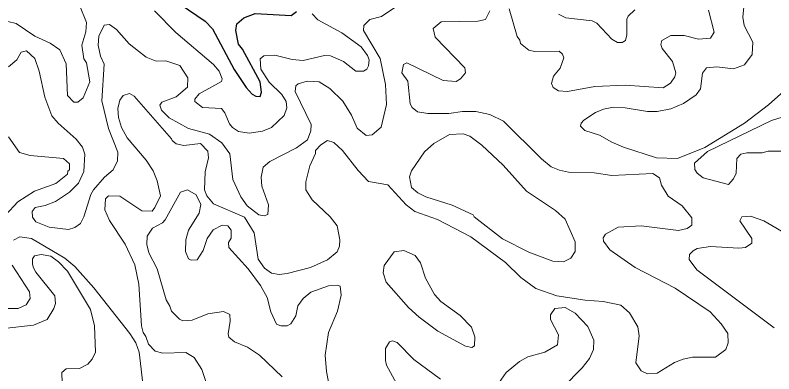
# Model space of a CAD drawing. Extents: x 763.2 to 816.8, y 7896.5 to 7952.7.
# Drawn here: x 801.261 to 805.082, y 7947.468 to 7949.276 of the extents above; entities that cross this region are included whole.
import ezdxf

# ---------------------------------------------------------------- set-up
doc = ezdxf.new("R2010")
doc.units = 0
doc.header["$LTSCALE"] = 0.064
doc.layers.add('1', color=7, linetype='Continuous', lineweight=25)
doc.layers.add('2', color=7, linetype='Continuous', lineweight=13)

msp = doc.modelspace()

# ---------------------------------------------------------------- linework, layer by layer
at = {"layer": '1'}
msp.add_lwpolyline([(802.0919, 7949.3311), (802.2181, 7949.2455), (802.2553, 7949.2073), (802.3641, 7949.0019), (802.424, 7948.9108), (802.4544, 7948.8772), (802.4729, 7948.8667), (802.4949, 7948.8652), (802.5022, 7948.8879), (802.4956, 7948.9401), (802.4054, 7949.1047), (802.3856, 7949.1302), (802.3726, 7949.1984), (802.3777, 7949.2326), (802.4121, 7949.2625), (802.4705, 7949.2836), (802.6503, 7949.274), (802.6775, 7949.2934)], dxfattribs=at)
at = {"layer": '2'}
for points in [[(804.9327, 7949.2229), (804.9266, 7949.2659), (804.9312, 7949.3167), (804.9625, 7949.3687), (805.0553, 7949.4043), (805.0887, 7949.4297)], [(801.5846, 7949.3259), (801.6197, 7949.2385), (801.6164, 7949.1912), (801.5972, 7949.1235), (801.607, 7949.0562), (801.6199, 7949.0347), (801.6363, 7948.9395), (801.6033, 7948.8582), (801.5761, 7948.8374), (801.557, 7948.8375), (801.5248, 7948.8705), (801.5179, 7949.0307), (801.4862, 7949.1003), (801.4363, 7949.1348), (801.3597, 7949.1692), (801.2659, 7949.2339), (801.2245, 7949.2442)], [(802.3563, 7948.7091), (802.3398, 7948.7286), (802.3174, 7948.7829), (802.2994, 7948.8055), (802.2045, 7948.8106), (802.1659, 7948.8405), (802.1657, 7948.8519), (802.1869, 7948.8792), (802.3004, 7948.9412), (802.3031, 7948.9545), (802.2879, 7948.9927), (802.2596, 7949.0269), (802.0708, 7949.1881), (801.9623, 7949.2981)], [(802.7576, 7949.2817), (802.7848, 7949.2517), (802.9064, 7949.1861), (803.0042, 7949.1156), (803.0353, 7949.0723), (803.0431, 7949.0498), (803.0409, 7949.0201), (803.0322, 7949.0034), (803.0162, 7948.9931), (802.9768, 7948.993), (802.9143, 7949.0425), (802.8492, 7949.0701), (802.8186, 7949.0718), (802.7111, 7949.0473), (802.6561, 7949.0523), (802.5691, 7949.0736), (802.5126, 7949.07), (802.4942, 7949.0555), (802.4976, 7949.0036), (802.5396, 7948.9381), (802.6036, 7948.8765), (802.6257, 7948.8409), (802.629, 7948.809), (802.6153, 7948.7693)], [(803.105, 7948.7116), (803.1317, 7948.8256), (803.1268, 7948.9256), (803.0987, 7949.0577), (803.0158, 7949.1983), (803.0165, 7949.2233), (803.0466, 7949.254), (803.106, 7949.2694), (803.1736, 7949.314)], [(803.6525, 7949.2977), (803.6296, 7949.2545), (803.592, 7949.2461), (803.4059, 7949.2427), (803.3656, 7949.2078), (803.3757, 7949.165), (803.5262, 7949.0107), (803.5296, 7948.9857), (803.504, 7948.9546), (803.4821, 7948.9404), (803.4173, 7948.9467), (803.2338, 7949.0356), (803.217, 7949.0263), (803.2077, 7948.9854), (803.2389, 7948.9425), (803.2509, 7948.8289), (803.2602, 7948.8107), (803.2874, 7948.7888), (803.3389, 7948.7794), (803.4448, 7948.7794), (803.5138, 7948.7908), (803.5815, 7948.7908), (803.6512, 7948.7743), (803.7214, 7948.7405), (803.9113, 7948.5509), (803.9613, 7948.5112), (804.0023, 7948.4936), (804.0475, 7948.4837), (804.1771, 7948.4802), (804.2665, 7948.4671), (804.4722, 7948.477), (804.5056, 7948.4551), (804.5173, 7948.4183), (804.5501, 7948.3635), (804.6213, 7948.3138), (804.6701, 7948.254), (804.6696, 7948.2171), (804.6457, 7948.2003)], [(804.7527, 7949.3013), (804.782, 7949.1891), (804.7632, 7949.1589), (804.7022, 7949.1554), (804.63, 7949.1737), (804.5633, 7949.1737), (804.5175, 7949.1483), (804.5127, 7949.127), (804.5192, 7949.1082), (804.5714, 7949.0415), (804.5893, 7948.9855), (804.5844, 7948.9641), (804.5618, 7948.9327), (804.5248, 7948.9092), (804.3333, 7948.9224), (804.1805, 7948.9157), (804.0423, 7948.8911), (803.9971, 7948.8943), (803.9706, 7948.9106), (803.9622, 7948.9304), (803.9732, 7948.9677), (804.0055, 7949.0085), (804.0243, 7949.0601), (804.0181, 7949.0791), (804.0017, 7949.0948), (803.8773, 7949.0917), (803.8488, 7949.0989), (803.8061, 7949.1329), (803.8037, 7949.1489), (803.7894, 7949.1679), (803.7495, 7949.3075)], [(803.9971, 7949.28), (804.0349, 7949.2626), (804.1678, 7949.2474), (804.1904, 7949.2358), (804.2666, 7949.1541), (804.2948, 7949.138), (804.3183, 7949.1378), (804.3347, 7949.1482), (804.3414, 7949.1762), (804.3416, 7949.2557), (804.3486, 7949.271), (804.3822, 7949.3027)], [(801.2265, 7949.0143), (801.2687, 7949.051), (801.2911, 7949.0893), (801.317, 7949.0963), (801.3602, 7949.0579), (801.3817, 7948.9939), (801.4106, 7948.863), (801.4455, 7948.7685), (801.4766, 7948.7304), (801.5678, 7948.6506), (801.5999, 7948.6097), (801.6117, 7948.5757), (801.6064, 7948.487), (801.5802, 7948.4296), (801.5338, 7948.3828), (801.4635, 7948.3363), (801.4124, 7948.3164), (801.362, 7948.3057), (801.3457, 7948.2859), (801.3472, 7948.2579), (801.3652, 7948.2345), (801.4327, 7948.2073), (801.5297, 7948.1945), (801.5607, 7948.2059), (801.5899, 7948.2259), (801.607, 7948.259), (801.6425, 7948.372), (801.6557, 7948.3958), (801.7099, 7948.4583), (801.7541, 7948.4962), (801.7761, 7948.5416), (801.7774, 7948.5845), (801.7309, 7948.7045), (801.6972, 7948.8435), (801.7086, 7949.0293), (801.6912, 7949.0686), (801.6791, 7949.1235), (801.6825, 7949.1694), (801.7083, 7949.2248), (801.7355, 7949.2279), (801.7705, 7949.2038), (801.8347, 7949.1316), (801.9207, 7949.0637), (801.9713, 7949.0443), (802.0191, 7949.0452), (802.0903, 7949.0219), (802.1306, 7948.9591), (802.1291, 7948.9126), (802.0718, 7948.8632), (801.9987, 7948.8369), (801.9902, 7948.8218), (801.9978, 7948.7967), (802.0358, 7948.758), (802.1337, 7948.7049), (802.2404, 7948.6758), (802.3014, 7948.6319), (802.3427, 7948.5769), (802.3565, 7948.4479), (802.3968, 7948.3605), (802.4288, 7948.3139), (802.4878, 7948.2685), (802.5144, 7948.2636), (802.5336, 7948.2708), (802.5369, 7948.3193), (802.5025, 7948.4135), (802.4993, 7948.4588), (802.5108, 7948.5092), (802.5437, 7948.5375), (802.6777, 7948.6065), (802.7339, 7948.6467), (802.7505, 7948.6923), (802.7521, 7948.725), (802.6717, 7948.8901), (802.6752, 7948.9199), (802.6856, 7948.9293), (802.7309, 7948.9436), (802.792, 7948.9403), (802.8459, 7948.9058), (802.911, 7948.8421)], [(804.7959, 7949.0159), (804.88, 7949.0045), (804.9347, 7949.0247), (804.9727, 7949.0778), (804.9759, 7949.1388), (804.9327, 7949.2229)], [(805.1955, 7948.9482), (805.0563, 7948.8238), (804.9347, 7948.7317), (804.7353, 7948.6082), (804.5971, 7948.5526), (804.4916, 7948.557), (804.3244, 7948.6103), (804.2659, 7948.6348), (804.205, 7948.6707), (804.13, 7948.6939), (804.1083, 7948.7159), (804.1113, 7948.7312), (804.125, 7948.7468), (804.1844, 7948.7844), (804.2245, 7948.801), (804.2745, 7948.8118), (804.3341, 7948.8086), (804.4452, 7948.7892), (804.4941, 7948.7893), (804.5632, 7948.8028), (804.6277, 7948.8295), (804.6914, 7948.8747), (804.7128, 7948.9049), (804.7224, 7948.9832), (804.7439, 7949.0097), (804.7959, 7949.0159)], [(804.2234, 7948.1538), (804.2248, 7948.1368), (804.2564, 7948.0921), (804.3843, 7948.0037), (804.5847, 7947.9), (804.7617, 7947.7806), (804.8169, 7947.7203), (804.8504, 7947.6707), (804.8525, 7947.6247), (804.8403, 7947.5907), (804.7885, 7947.552), (804.6734, 7947.5516), (804.625, 7947.5426), (804.5814, 7947.5253), (804.4945, 7947.4709), (804.4462, 7947.4679), (804.414, 7947.483), (804.3875, 7947.5237), (804.4038, 7947.6586), (804.3974, 7947.7054), (804.3545, 7947.7751), (804.3114, 7947.8132), (804.2231, 7947.8327), (804.1318, 7947.8393), (803.9892, 7947.8614), (803.8835, 7947.8973), (803.8079, 7947.9539), (803.7308, 7948.0287), (803.5559, 7948.158), (803.3889, 7948.2449), (803.2733, 7948.2864), (803.231, 7948.3202), (803.1376, 7948.4196), (803.041, 7948.4364), (802.9877, 7948.4928), (802.91, 7948.5936), (802.8662, 7948.6336), (802.8333, 7948.6441), (802.8008, 7948.6222), (802.774, 7948.5934), (802.7735, 7948.578), (802.7449, 7948.517), (802.7244, 7948.4351), (802.7244, 7948.3947), (802.7572, 7948.3448), (802.847, 7948.2588), (802.883, 7948.2131), (802.8968, 7948.1433), (802.8937, 7948.1116), (802.8822, 7948.0832), (802.8344, 7948.0428), (802.748, 7948.0039), (802.6313, 7947.9728), (802.5902, 7947.9692), (802.552, 7947.9758), (802.5165, 7947.9997), (802.4847, 7948.0466), (802.4647, 7948.1787), (802.416, 7948.2573), (802.259, 7948.3251), (802.2257, 7948.3651), (802.215, 7948.3956), (802.2183, 7948.4866), (802.2345, 7948.5557), (802.2307, 7948.5906), (802.1943, 7948.628), (802.11, 7948.6182), (802.0718, 7948.627), (802.0509, 7948.6432), (802.0485, 7948.6524), (801.8609, 7948.8667), (801.8367, 7948.8809), (801.8046, 7948.8703), (801.788, 7948.8473), (801.7781, 7948.8045), (801.7805, 7948.7602), (801.797, 7948.7097), (801.8246, 7948.6581), (801.9206, 7948.5443), (801.9567, 7948.4917), (801.9765, 7948.4403), (801.9928, 7948.3658), (801.965, 7948.3056), (801.95, 7948.2883), (801.8995, 7948.2899), (801.7874, 7948.3634), (801.7302, 7948.3654), (801.7165, 7948.3506), (801.7121, 7948.2936), (801.7358, 7948.24), (801.8152, 7948.121), (801.8632, 7948.0178), (801.8844, 7947.9205), (801.8978, 7947.7102), (801.9057, 7947.6762)], [(802.911, 7948.8421), (802.9556, 7948.7717), (802.9835, 7948.7063), (803.0285, 7948.6695), (803.0592, 7948.6732), (803.105, 7948.7116)], [(802.6153, 7948.7693), (802.5517, 7948.7087), (802.5059, 7948.6902), (802.439, 7948.6808), (802.3862, 7948.6895), (802.3563, 7948.7091)], [(805.2978, 7948.5906), (805.0537, 7948.5903), (805.0244, 7948.5822), (804.9462, 7948.5821), (804.9157, 7948.5754), (804.8952, 7948.5526), (804.8934, 7948.4787), (804.8799, 7948.45), (804.8535, 7948.4213), (804.7267, 7948.4554), (804.6967, 7948.48), (804.685, 7948.4982), (804.6833, 7948.5304), (804.7475, 7948.5886), (805.0699, 7948.744), (805.1237, 7948.7614)], [(801.2119, 7948.2676), (801.2745, 7948.3349), (801.358, 7948.3878), (801.4648, 7948.4274), (801.5245, 7948.4745), (801.5263, 7948.4894), (801.5344, 7948.4965), (801.5344, 7948.5265), (801.5042, 7948.5524), (801.3367, 7948.5678), (801.2822, 7948.5836), (801.2271, 7948.663)], [(802.6058, 7947.453), (802.4919, 7947.5619), (802.4312, 7947.6029), (802.3657, 7947.6298), (802.3375, 7947.6527), (802.3333, 7947.6692), (802.343, 7947.7331), (802.3416, 7947.7676), (802.3108, 7947.7814), (802.2313, 7947.7702), (802.1524, 7947.7391), (802.1053, 7947.7342), (802.0886, 7947.7426), (802.0478, 7947.7833), (802.0405, 7947.8092), (802.0208, 7947.8416), (801.9754, 7947.9974), (801.9338, 7948.0783), (801.9237, 7948.1194), (801.9249, 7948.1614), (801.9522, 7948.2022), (802.0022, 7948.2285), (802.0159, 7948.2436), (802.0943, 7948.384), (802.1292, 7948.3945), (802.1732, 7948.3701), (802.1952, 7948.3219), (802.1871, 7948.277), (802.1332, 7948.1911), (802.1198, 7948.144), (802.118, 7948.0842), (802.1331, 7948.0482), (802.1481, 7948.0415), (802.1772, 7948.0421), (802.2078, 7948.0901), (802.2283, 7948.1505), (802.2574, 7948.1938), (802.3028, 7948.217), (802.3324, 7948.2139), (802.3496, 7948.1923), (802.3495, 7948.1508), (802.335, 7948.1291), (802.3365, 7948.1048), (802.4344, 7947.9976), (802.4962, 7947.9126), (802.5305, 7947.8534)], [(805.0832, 7947.7004), (804.6945, 7947.9912), (804.6563, 7948.0433), (804.6574, 7948.069), (804.6757, 7948.0881), (804.6967, 7948.0987), (804.7633, 7948.1089), (804.9068, 7948.1006), (804.9395, 7948.104), (804.9723, 7948.126), (804.9723, 7948.1493), (804.9105, 7948.2391), (804.9207, 7948.2599), (804.9653, 7948.2632), (805.0323, 7948.2382), (805.1612, 7948.164)], [(804.6457, 7948.2003), (804.6026, 7948.191), (804.4144, 7948.2139), (804.2977, 7948.2078), (804.234, 7948.1715), (804.2234, 7948.1538)], [(801.9064, 7947.391), (801.8861, 7947.5773), (801.8679, 7947.624), (801.8391, 7947.6713), (801.6572, 7947.9006), (801.5606, 7948.0085), (801.5114, 7948.0512), (801.3438, 7948.1497), (801.2844, 7948.1581), (801.2519, 7948.1408)], [(801.3538, 7948.0026), (801.3472, 7948.0214), (801.3486, 7948.0472), (801.3584, 7948.0624), (801.3915, 7948.0693), (801.4401, 7948.061), (801.4787, 7948.0316), (801.5249, 7947.9849), (801.6395, 7947.7916), (801.6608, 7947.7101), (801.6658, 7947.577), (801.649, 7947.5413), (801.6272, 7947.5162), (801.5851, 7947.4946), (801.5175, 7947.4927), (801.4951, 7947.4753), (801.4979, 7947.4225)], [(801.2453, 7948.0147), (801.3337, 7947.8806), (801.337, 7947.8477), (801.3161, 7947.8152), (801.2765, 7947.7966), (801.2256, 7947.7968)], [(801.422, 7947.7421), (801.456, 7947.7964), (801.4636, 7947.822), (801.4606, 7947.8608), (801.3652, 7947.9798), (801.3538, 7948.0026)], [(802.6501, 7947.7198), (802.6748, 7947.7606), (802.6848, 7947.8107), (802.7112, 7947.8474), (802.7505, 7947.88), (802.8386, 7947.9114), (802.8838, 7947.9148), (802.8985, 7947.909), (802.9033, 7947.864), (802.8848, 7947.7837), (802.8389, 7947.6755), (802.823, 7947.5616), (802.8296, 7947.4797), (802.8445, 7947.3999)], [(802.5305, 7947.8534), (802.5478, 7947.7806), (802.5777, 7947.7188), (802.5994, 7947.7097), (802.6302, 7947.7095), (802.6501, 7947.7198)], [(803.6754, 7947.391), (803.7344, 7947.474), (803.8008, 7947.5303), (803.8432, 7947.5538), (803.9293, 7947.5772), (803.992, 7947.6134), (803.9977, 7947.6649), (803.9573, 7947.7417), (803.9571, 7947.7652), (803.979, 7947.7966), (804.0317, 7947.8014), (804.0823, 7947.773), (804.1453, 7947.7067), (804.1752, 7947.6378), (804.1734, 7947.5897), (804.154, 7947.5451), (804.1176, 7947.4988), (804.019, 7947.3986)], [(801.2042, 7947.696), (801.353, 7947.7127), (801.422, 7947.7421)], [(801.9057, 7947.6762), (801.9195, 7947.6559), (801.9323, 7947.6175), (801.9654, 7947.5816), (802.0039, 7947.5716), (802.1201, 7947.5762)], [(803.1909, 7947.4005), (803.132, 7947.5119), (803.1261, 7947.5347), (803.1255, 7947.5952), (803.1468, 7947.6295), (803.161, 7947.6336), (803.1842, 7947.6256), (803.2682, 7947.5401), (803.4034, 7947.4408)], [(802.1201, 7947.5762), (802.1622, 7947.5499), (802.2011, 7947.4902), (802.2494, 7947.3447)]]:
    msp.add_lwpolyline(points, dxfattribs=at)
for points in [[(803.8367, 7948.3883), (803.7181, 7948.5201), (803.6117, 7948.6199), (803.5507, 7948.6651), (803.5171, 7948.6772), (803.4494, 7948.6736), (803.3698, 7948.6293), (803.3224, 7948.5864), (803.2565, 7948.4911), (803.2472, 7948.4602), (803.2573, 7948.4063), (803.2897, 7948.38), (803.3291, 7948.3603), (803.4612, 7948.3173), (803.5671, 7948.27), (803.5732, 7948.2597), (803.7151, 7948.1487), (803.8484, 7948.0809), (803.969, 7948.036), (804.0225, 7948.0326), (804.0604, 7948.0514), (804.0817, 7948.0851), (804.0818, 7948.1336), (804.0305, 7948.2472), (803.9826, 7948.2916)], [(803.2761, 7948.0646), (803.218, 7948.0888), (803.1695, 7948.0819), (803.1189, 7948.0145), (803.114, 7947.9775), (803.1303, 7947.9303), (803.2426, 7947.8024), (803.2966, 7947.7531), (803.3899, 7947.6822), (803.5297, 7947.6076), (803.5616, 7947.6012), (803.575, 7947.609), (803.577, 7947.6543), (803.5587, 7947.7035), (803.5019, 7947.762), (803.4048, 7947.8328), (803.3723, 7947.8683), (803.3273, 7947.9501), (803.303, 7948.0277)]]:
    msp.add_lwpolyline(points, close=True, dxfattribs=at)

doc.saveas('drawing.dxf')
